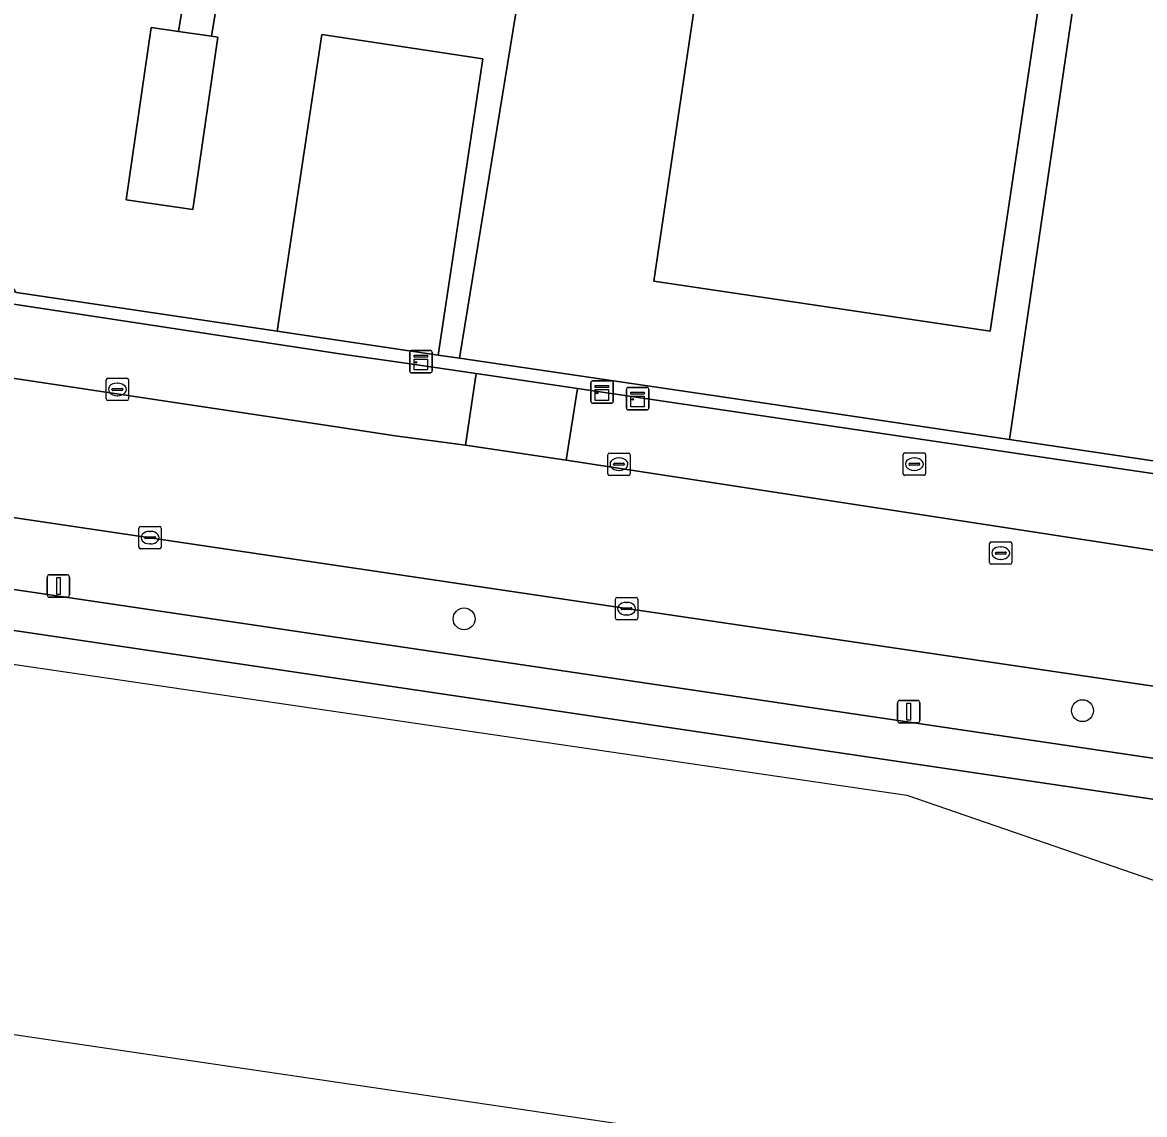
# Model space of a CAD drawing. Extents: x 163683 to 164494, y 382709 to 383872.
# Drawn here: x 163869.6 to 163919.7, y 382746.2 to 382795 of the extents above; entities that cross this region are included whole.
import ezdxf

# ---------------------------------------------------------------- set-up
doc = ezdxf.new("R2010")
doc.units = 0
for name, color, linetype in [('IMGEO_Berm_groen', 7, 'Continuous'), ('IMGEO_Boom', 7, 'Continuous'), ('IMGEO_Brandkraan', 7, 'Continuous'), ('IMGEO_Erf', 7, 'Continuous'), ('IMGEO_Fietspad_open', 7, 'Continuous'), ('IMGEO_Groenvoorziening', 7, 'Continuous'), ('IMGEO_Hek', 7, 'Continuous'), ('IMGEO_Kast', 7, 'Continuous'), ('IMGEO_Kolk', 7, 'Continuous'), ('IMGEO_Lichtmast', 7, 'Continuous'), ('IMGEO_Pand', 7, 'Continuous'), ('IMGEO_Parkeervlak_open', 7, 'Continuous'), ('IMGEO_Rijbaan_lokaal_open', 7, 'Continuous'), ('IMGEO_Rioolput', 7, 'Continuous'), ('IMGEO_Voetpad_open', 7, 'Continuous'), ('IMGEO_Waterloop', 7, 'Continuous')]:
    doc.layers.add(name, color=color, linetype=linetype)

msp = doc.modelspace()

# ---------------------------------------------------------------- linework, layer by layer
at = {"layer": 'IMGEO_Berm_groen'}
msp.add_lwpolyline([(163896.602, 382768.793), (163796.603, 382783.629), (163796.309, 382783.673), (163795.778, 382783.493), (163792.502, 382781.012), (163798.246, 382780.157), (163943.926, 382758.588), (163989.347, 382751.871), (164023.68, 382746.794), (164024.219, 382749.984), (163989.94, 382755.037)], close=True, dxfattribs=at)
at = {"layer": 'IMGEO_Boom'}
for centre in [(163889.343, 382768.335), (163916.97, 382764.233)]:
    msp.add_circle(centre, 0.489, dxfattribs=at)
at = {"layer": 'IMGEO_Brandkraan'}
for p, q in [((163908.958, 382774.822), (163908.958, 382775.674)), ((163909.033, 382775.748), (163909.885, 382775.748)), ((163909.446, 382775.528), (163909.471, 382775.528)), ((163909.959, 382775.674), (163909.959, 382774.822)), ((163909.217, 382775.242), (163909.217, 382775.254)), ((163909.655, 382775.205), (163909.257, 382775.205)), ((163909.26, 382775.291), (163909.658, 382775.291)), ((163909.469, 382774.968), (163909.444, 382774.968)), ((163909.701, 382775.254), (163909.701, 382775.242)), ((163909.885, 382774.748), (163909.033, 382774.748))]:
    msp.add_line(p, q, dxfattribs=at)
for points in [[(163908.958, 382774.822), (163908.958, 382775.674)], [(163909.033, 382775.748), (163909.885, 382775.748)], [(163909.959, 382775.674), (163909.959, 382774.822)], [(163909.885, 382774.748), (163909.033, 382774.748)]]:
    msp.add_lwpolyline(points, dxfattribs=at)
for centre, radius, start, end in [((163909.035, 382775.672), 0.0765, 91.552, 178.448), ((163909.035, 382775.672), 0.0765, 91.552, 178.448), ((163909.883, 382775.672), 0.0765, 1.552, 88.448), ((163909.883, 382775.672), 0.0765, 1.552, 88.448), ((163909.035, 382774.824), 0.0765, 181.552, 268.448), ((163909.035, 382774.824), 0.0765, 181.552, 268.448), ((163909.257, 382775.251), 0.0403, 85.8775, 175.7526), ((163909.254, 382775.241), 0.0366, 178.938, 274.7102), ((163909.658, 382775.248), 0.043, 264.8664, 352.4533), ((163909.662, 382775.253), 0.0386, 1.7309, 96.639), ((163909.883, 382774.824), 0.0765, 271.552, 358.448), ((163909.883, 382774.824), 0.0765, 271.552, 358.448)]:
    msp.add_arc(centre, radius, start, end, dxfattribs=at)
for centre, major_axis, ratio, start_param, end_param in [((163909.445, 382775.248), (-0.387, 0.002), 0.722429, 4.712389, 7.853982), ((163909.47, 382775.248), (-0.39, 0.002), 0.717154, 1.570796, 4.712389)]:
    msp.add_ellipse(centre, major_axis=major_axis, ratio=ratio, start_param=start_param, end_param=end_param, dxfattribs=at)
at = {"layer": 'IMGEO_Erf'}
for points in [[(163918.686, 382810.28), (163894.668, 382813.909), (163894.45, 382812.566), (163893.451, 382806.44), (163889.139, 382779.987), (163900.866, 382778.248), (163913.716, 382776.342), (163916.434, 382794.901), (163917.44, 382801.77)], [(163916.404, 382805.127), (163912.85, 382781.19), (163897.815, 382783.422), (163901.369, 382807.36)], [(163890.177, 382793.361), (163882.983, 382794.441), (163880.993, 382781.186), (163888.189, 382780.121)]]:
    msp.add_lwpolyline(points, close=True, dxfattribs=at)
at = {"layer": 'IMGEO_Fietspad_open'}
msp.add_lwpolyline([(164145.373, 382728.607), (164025.491, 382746.53), (164025.95, 382749.729), (164024.219, 382749.984), (164023.68, 382746.794), (163989.347, 382751.871), (163943.926, 382758.588), (163798.246, 382780.157), (163792.502, 382781.012), (163764.154, 382785.228), (163700.855, 382794.642), (163698.697, 382794.967), (163698.458, 382793.117), (163700.774, 382792.768), (163796.75, 382778.554), (163938.698, 382757.534), (163989.012, 382750.084), (164063.389, 382739.07), (164145.608, 382726.742)], dxfattribs=at)
at = {"layer": 'IMGEO_Groenvoorziening'}
for points in [[(163817.88, 382794.981), (163821.21, 382819.312), (163821.7, 382823.151), (163827.45, 382868.204), (163843.724, 382865.941), (163843.665, 382865.178), (163899.608, 382856.734), (163894.668, 382813.909), (163918.686, 382810.28), (163917.44, 382801.77), (163916.434, 382794.901), (163913.716, 382776.342), (163963.219, 382769), (163969.79, 382773.129), (163963.925, 382773.95), (163946.018, 382776.6), (163945.795, 382775.095), (163943.155, 382775.495), (163938.215, 382776.242), (163938.417, 382777.605), (163940.289, 382790.255)], [(163869.354, 382782.911), (163880.993, 382781.186), (163882.983, 382794.441), (163890.177, 382793.361), (163888.189, 382780.121), (163889.139, 382779.987), (163893.451, 382806.44), (163880.38, 382808.36), (163878.064, 382794.36), (163878.347, 382794.319), (163877.225, 382786.62), (163874.245, 382787.054), (163875.368, 382794.753), (163876.579, 382794.577), (163878.896, 382808.578), (163862.863, 382810.934)], [(163685.611, 382793.195), (163698.229, 382791.347), (163795.709, 382777.072), (163909.128, 382760.464), (163937.689, 382750.615), (163937.736, 382750.939), (163938.698, 382757.534), (163796.75, 382778.554), (163700.774, 382792.768), (163698.458, 382793.117), (163685.894, 382795.009), (163685.611, 382793.195)]]:
    msp.add_lwpolyline(points, dxfattribs=at)
msp.add_lwpolyline([(163869.354, 382782.911), (163857.497, 382784.438), (163857.483, 382784.154), (163863.415, 382783.269), (163863.948, 382783.189), (163865.108, 382783.013), (163883.792, 382780.174), (163886.728, 382779.765), (163889.883, 382779.297), (163894.416, 382778.633), (163962.523, 382768.563), (163963.219, 382769), (163913.716, 382776.342), (163900.866, 382778.248), (163889.139, 382779.987), (163888.189, 382780.121), (163880.993, 382781.186)], close=True, dxfattribs=at)
at = {"layer": 'IMGEO_Hek'}
for points in [[(163880.993, 382781.186), (163882.983, 382794.441), (163890.177, 382793.361), (163888.189, 382780.121)], [(163880.993, 382781.186), (163869.354, 382782.911), (163865.49, 382787.928)], [(163888.189, 382780.121), (163880.993, 382781.186)], [(163900.866, 382778.248), (163888.189, 382780.121)], [(163963.219, 382769), (163900.866, 382778.248)]]:
    msp.add_lwpolyline(points, dxfattribs=at)
at = {"layer": 'IMGEO_Kast'}
for p, q in [((163886.992, 382780.329), (163887.833, 382780.329)), ((163887.833, 382780.329), (163886.992, 382780.329)), ((163886.917, 382779.404), (163886.917, 382780.245)), ((163886.917, 382780.245), (163886.917, 382779.404)), ((163887.917, 382780.254), (163887.917, 382779.413)), ((163887.917, 382779.413), (163887.917, 382780.254)), ((163887.842, 382779.329), (163887.001, 382779.329)), ((163887.001, 382779.329), (163887.842, 382779.329)), ((163895.006, 382778.043), (163895.006, 382778.884)), ((163895.006, 382778.884), (163895.006, 382778.043)), ((163895.081, 382778.968), (163895.922, 382778.968)), ((163895.922, 382778.968), (163895.081, 382778.968)), ((163896.006, 382778.893), (163896.006, 382778.052)), ((163896.006, 382778.052), (163896.006, 382778.893)), ((163896.596, 382777.751), (163896.596, 382778.592)), ((163896.596, 382778.592), (163896.596, 382777.751)), ((163896.671, 382778.676), (163897.512, 382778.676)), ((163897.512, 382778.676), (163896.671, 382778.676)), ((163897.596, 382778.601), (163897.596, 382777.76)), ((163897.596, 382777.76), (163897.596, 382778.601)), ((163895.931, 382777.968), (163895.09, 382777.968)), ((163895.09, 382777.968), (163895.931, 382777.968)), ((163897.521, 382777.676), (163896.68, 382777.676)), ((163896.68, 382777.676), (163897.521, 382777.676))]:
    msp.add_line(p, q, dxfattribs=at)
for points in [[(163887.112, 382780.119), (163887.712, 382780.119), (163887.712, 382780.034), (163887.112, 382780.034), (163887.112, 382780.119)], [(163887.112, 382779.944), (163887.712, 382779.944), (163887.712, 382779.455), (163887.112, 382779.455), (163887.112, 382779.944)], [(163895.201, 382778.758), (163895.801, 382778.758), (163895.801, 382778.673), (163895.201, 382778.673), (163895.201, 382778.758)], [(163895.201, 382778.583), (163895.801, 382778.583), (163895.801, 382778.094), (163895.201, 382778.094), (163895.201, 382778.583)], [(163896.791, 382778.466), (163897.391, 382778.466), (163897.391, 382778.381), (163896.791, 382778.381), (163896.791, 382778.466)], [(163896.791, 382778.291), (163897.391, 382778.291), (163897.391, 382777.802), (163896.791, 382777.802), (163896.791, 382778.291)]]:
    msp.add_lwpolyline(points, dxfattribs=at)
for centre in [(163887.196, 382779.793), (163895.285, 382778.432), (163896.875, 382778.14)]:
    msp.add_circle(centre, 0.0377, dxfattribs=at)
for centre, start, end in [((163886.995, 382780.251), 92.4484, 184.2845), ((163886.995, 382780.251), 92.4484, 184.2845), ((163887.839, 382780.251), 2.4484, 94.2845), ((163887.839, 382780.251), 2.4484, 94.2845), ((163886.995, 382779.407), 182.4484, 274.2845), ((163886.995, 382779.407), 182.4484, 274.2845), ((163887.839, 382779.407), 272.4484, 4.2845), ((163887.839, 382779.407), 272.4484, 4.2845), ((163895.084, 382778.89), 92.4484, 184.2845), ((163895.084, 382778.89), 92.4484, 184.2845), ((163895.928, 382778.89), 2.4484, 94.2845), ((163895.928, 382778.89), 2.4484, 94.2845), ((163896.674, 382778.598), 92.4484, 184.2845), ((163896.674, 382778.598), 92.4484, 184.2845), ((163897.518, 382778.598), 2.4484, 94.2845), ((163897.518, 382778.598), 2.4484, 94.2845), ((163895.084, 382778.046), 182.4484, 274.2845), ((163895.084, 382778.046), 182.4484, 274.2845), ((163895.928, 382778.046), 272.4484, 4.2845), ((163895.928, 382778.046), 272.4484, 4.2845), ((163896.674, 382777.754), 182.4484, 274.2845), ((163896.674, 382777.754), 182.4484, 274.2845), ((163897.518, 382777.754), 272.4484, 4.2845), ((163897.518, 382777.754), 272.4484, 4.2845)]:
    msp.add_arc(centre, 0.0779, start, end, dxfattribs=at)
at = {"layer": 'IMGEO_Kolk'}
for p, q in [((163873.353, 382778.16), (163873.353, 382779.012)), ((163873.428, 382779.086), (163874.28, 382779.086)), ((163873.841, 382778.866), (163873.866, 382778.866)), ((163874.354, 382779.012), (163874.354, 382778.16)), ((163873.612, 382778.58), (163873.612, 382778.592)), ((163874.05, 382778.543), (163873.652, 382778.543)), ((163873.655, 382778.629), (163874.053, 382778.629)), ((163874.096, 382778.592), (163874.096, 382778.58)), ((163874.28, 382778.086), (163873.428, 382778.086)), ((163873.864, 382778.306), (163873.839, 382778.306)), ((163895.762, 382774.819), (163895.762, 382775.671)), ((163895.837, 382775.745), (163896.689, 382775.745)), ((163896.25, 382775.525), (163896.275, 382775.525)), ((163896.763, 382775.671), (163896.763, 382774.819)), ((163896.021, 382775.239), (163896.021, 382775.251)), ((163896.459, 382775.202), (163896.061, 382775.202)), ((163896.064, 382775.288), (163896.462, 382775.288)), ((163896.273, 382774.965), (163896.248, 382774.965)), ((163896.505, 382775.251), (163896.505, 382775.239)), ((163896.689, 382774.745), (163895.837, 382774.745)), ((163874.816, 382771.539), (163874.816, 382772.391)), ((163874.891, 382772.465), (163875.743, 382772.465)), ((163875.817, 382772.391), (163875.817, 382771.539)), ((163875.075, 382771.959), (163875.075, 382771.971)), ((163875.513, 382771.922), (163875.115, 382771.922)), ((163875.118, 382772.008), (163875.516, 382772.008)), ((163875.304, 382772.245), (163875.329, 382772.245)), ((163875.559, 382771.971), (163875.559, 382771.959)), ((163875.743, 382771.465), (163874.891, 382771.465)), ((163875.327, 382771.685), (163875.302, 382771.685)), ((163896.176, 382769.293), (163897.028, 382769.293)), ((163896.101, 382768.367), (163896.101, 382769.219)), ((163896.36, 382768.787), (163896.36, 382768.799)), ((163896.403, 382768.836), (163896.801, 382768.836)), ((163896.589, 382769.073), (163896.614, 382769.073)), ((163896.844, 382768.799), (163896.844, 382768.787)), ((163897.102, 382769.219), (163897.102, 382768.367)), ((163897.028, 382768.293), (163896.176, 382768.293)), ((163896.798, 382768.75), (163896.4, 382768.75)), ((163896.612, 382768.513), (163896.587, 382768.513))]:
    msp.add_line(p, q, dxfattribs=at)
for points in [[(163873.353, 382778.16), (163873.353, 382779.012)], [(163873.428, 382779.086), (163874.28, 382779.086)], [(163874.354, 382779.012), (163874.354, 382778.16)], [(163874.28, 382778.086), (163873.428, 382778.086)], [(163895.762, 382774.819), (163895.762, 382775.671)], [(163895.837, 382775.745), (163896.689, 382775.745)], [(163896.763, 382775.671), (163896.763, 382774.819)], [(163896.689, 382774.745), (163895.837, 382774.745)], [(163874.816, 382771.539), (163874.816, 382772.391)], [(163874.891, 382772.465), (163875.743, 382772.465)], [(163875.817, 382772.391), (163875.817, 382771.539)], [(163875.743, 382771.465), (163874.891, 382771.465)], [(163896.176, 382769.293), (163897.028, 382769.293)], [(163896.101, 382768.367), (163896.101, 382769.219)], [(163897.102, 382769.219), (163897.102, 382768.367)], [(163897.028, 382768.293), (163896.176, 382768.293)]]:
    msp.add_lwpolyline(points, dxfattribs=at)
for centre, radius, start, end in [((163873.43, 382779.01), 0.0765, 91.552, 178.448), ((163873.43, 382779.01), 0.0765, 91.552, 178.448), ((163874.278, 382779.01), 0.0765, 1.552, 88.448), ((163874.278, 382779.01), 0.0765, 1.552, 88.448), ((163873.652, 382778.589), 0.0403, 85.8775, 175.7526), ((163873.649, 382778.579), 0.0366, 178.938, 274.7102), ((163874.053, 382778.586), 0.043, 264.8664, 352.4533), ((163874.057, 382778.591), 0.0386, 1.7309, 96.639), ((163873.43, 382778.162), 0.0765, 181.552, 268.448), ((163873.43, 382778.162), 0.0765, 181.552, 268.448), ((163874.278, 382778.162), 0.0765, 271.552, 358.448), ((163874.278, 382778.162), 0.0765, 271.552, 358.448), ((163895.839, 382775.669), 0.0765, 91.552, 178.448), ((163895.839, 382775.669), 0.0765, 91.552, 178.448), ((163896.687, 382775.669), 0.0765, 1.552, 88.448), ((163896.687, 382775.669), 0.0765, 1.552, 88.448), ((163895.839, 382774.821), 0.0765, 181.552, 268.448), ((163895.839, 382774.821), 0.0765, 181.552, 268.448), ((163896.061, 382775.248), 0.0403, 85.8775, 175.7526), ((163896.058, 382775.238), 0.0366, 178.938, 274.7102), ((163896.462, 382775.245), 0.043, 264.8664, 352.4533), ((163896.466, 382775.25), 0.0386, 1.7309, 96.639), ((163896.687, 382774.821), 0.0765, 271.552, 358.448), ((163896.687, 382774.821), 0.0765, 271.552, 358.448), ((163874.893, 382772.389), 0.0765, 91.552, 178.448), ((163874.893, 382772.389), 0.0765, 91.552, 178.448), ((163875.741, 382772.389), 0.0765, 1.552, 88.448), ((163875.741, 382772.389), 0.0765, 1.552, 88.448), ((163875.115, 382771.968), 0.0403, 85.8775, 175.7526), ((163875.112, 382771.958), 0.0366, 178.938, 274.7102), ((163875.516, 382771.965), 0.043, 264.8664, 352.4533), ((163875.52, 382771.97), 0.0386, 1.7309, 96.639), ((163874.893, 382771.541), 0.0765, 181.552, 268.448), ((163874.893, 382771.541), 0.0765, 181.552, 268.448), ((163875.741, 382771.541), 0.0765, 271.552, 358.448), ((163875.741, 382771.541), 0.0765, 271.552, 358.448), ((163896.178, 382769.217), 0.0765, 91.552, 178.448), ((163896.178, 382769.217), 0.0765, 91.552, 178.448), ((163897.026, 382769.217), 0.0765, 1.552, 88.448), ((163897.026, 382769.217), 0.0765, 1.552, 88.448), ((163896.4, 382768.796), 0.0403, 85.8775, 175.7526), ((163896.397, 382768.786), 0.0366, 178.938, 274.7102), ((163896.801, 382768.793), 0.043, 264.8664, 352.4533), ((163896.805, 382768.798), 0.0386, 1.7309, 96.639), ((163896.178, 382768.369), 0.0765, 181.552, 268.448), ((163896.178, 382768.369), 0.0765, 181.552, 268.448), ((163897.026, 382768.369), 0.0765, 271.552, 358.448), ((163897.026, 382768.369), 0.0765, 271.552, 358.448)]:
    msp.add_arc(centre, radius, start, end, dxfattribs=at)
for centre, major_axis, ratio, start_param, end_param in [((163873.84, 382778.586), (-0.387, 0.002), 0.722429, 4.712389, 7.853982), ((163873.865, 382778.586), (-0.39, 0.002), 0.717154, 1.570796, 4.712389), ((163896.249, 382775.245), (-0.387, 0.002), 0.722429, 4.712389, 7.853982), ((163896.274, 382775.245), (-0.39, 0.002), 0.717154, 1.570796, 4.712389), ((163875.303, 382771.965), (-0.387, 0.002), 0.722429, 4.712389, 7.853982), ((163875.328, 382771.965), (-0.39, 0.002), 0.717154, 1.570796, 4.712389), ((163896.588, 382768.793), (-0.387, 0.002), 0.722429, 4.712389, 7.853982), ((163896.613, 382768.793), (-0.39, 0.002), 0.717154, 1.570796, 4.712389)]:
    msp.add_ellipse(centre, major_axis=major_axis, ratio=ratio, start_param=start_param, end_param=end_param, dxfattribs=at)
at = {"layer": 'IMGEO_Lichtmast'}
for p, q in [((163870.824, 382770.304), (163871.614, 382770.304)), ((163871.614, 382770.304), (163870.824, 382770.304)), ((163870.724, 382769.404), (163870.724, 382770.204)), ((163870.724, 382770.204), (163870.724, 382769.404)), ((163871.714, 382770.204), (163871.714, 382769.404)), ((163871.714, 382769.404), (163871.714, 382770.204)), ((163871.614, 382769.304), (163870.824, 382769.304)), ((163870.824, 382769.304), (163871.614, 382769.304)), ((163908.709, 382763.79), (163908.709, 382764.59)), ((163908.709, 382764.59), (163908.709, 382763.79)), ((163908.809, 382764.69), (163909.599, 382764.69)), ((163909.599, 382764.69), (163908.809, 382764.69)), ((163909.699, 382764.59), (163909.699, 382763.79)), ((163909.699, 382763.79), (163909.699, 382764.59)), ((163909.599, 382763.69), (163908.809, 382763.69)), ((163908.809, 382763.69), (163909.599, 382763.69))]:
    msp.add_line(p, q, dxfattribs=at)
for points in [[(163871.144, 382770.179), (163871.294, 382770.179), (163871.294, 382769.429), (163871.144, 382769.429), (163871.144, 382770.179)], [(163909.129, 382764.565), (163909.279, 382764.565), (163909.279, 382763.815), (163909.129, 382763.815), (163909.129, 382764.565)]]:
    msp.add_lwpolyline(points, dxfattribs=at)
for centre, start, end in [((163870.824, 382770.204), 90, 180), ((163870.824, 382770.204), 90, 180), ((163871.614, 382770.204), 0, 90), ((163871.614, 382770.204), 360, 90), ((163870.824, 382769.404), 180, 270), ((163870.824, 382769.404), 180, 270), ((163871.614, 382769.404), 270, 0), ((163871.614, 382769.404), 270, 0), ((163908.809, 382764.59), 90, 180), ((163908.809, 382764.59), 90, 180), ((163909.599, 382764.59), 0, 90), ((163909.599, 382764.59), 360, 90), ((163908.809, 382763.79), 180, 270), ((163908.809, 382763.79), 180, 270), ((163909.599, 382763.79), 270, 0), ((163909.599, 382763.79), 270, 0)]:
    msp.add_arc(centre, 0.1, start, end, dxfattribs=at)
at = {"layer": 'IMGEO_Pand'}
for points in [[(163916.404, 382805.127), (163901.369, 382807.36), (163897.815, 382783.422), (163912.85, 382781.19)], [(163878.347, 382794.319), (163878.064, 382794.36), (163876.579, 382794.577), (163875.368, 382794.753), (163874.245, 382787.054), (163877.225, 382786.62)]]:
    msp.add_lwpolyline(points, close=True, dxfattribs=at)
at = {"layer": 'IMGEO_Parkeervlak_open'}
for points in [[(163857.483, 382784.154), (163857.497, 382784.438), (163822.382, 382789.566), (163822.345, 382789.326), (163821.846, 382786.109), (163821.851, 382786.108), (163862.953, 382780.02), (163863.459, 382779.945), (163864.598, 382779.774), (163883.343, 382776.965), (163886.259, 382776.517), (163889.407, 382776.093), (163889.883, 382779.297), (163886.728, 382779.765), (163883.792, 382780.174), (163865.108, 382783.013), (163863.948, 382783.189), (163863.415, 382783.269)], [(163894.416, 382778.633), (163893.9, 382775.421), (163921.831, 382771.13), (163962.989, 382765.24), (163963.435, 382768.428), (163962.523, 382768.563)]]:
    msp.add_lwpolyline(points, close=True, dxfattribs=at)
at = {"layer": 'IMGEO_Rijbaan_lokaal_open'}
for points in [[(163991.692, 382760.99), (163974.684, 382763.482), (163962.989, 382765.24), (163921.831, 382771.13), (163893.9, 382775.421), (163889.407, 382776.093), (163886.259, 382776.517), (163883.343, 382776.965), (163864.598, 382779.774), (163863.459, 382779.945), (163862.953, 382780.02), (163821.851, 382786.108), (163821.846, 382786.109), (163816.848, 382786.828)], [(163796.603, 382783.629), (163896.602, 382768.793), (163989.94, 382755.037)]]:
    msp.add_lwpolyline(points, dxfattribs=at)
at = {"layer": 'IMGEO_Rioolput'}
for p, q in [((163912.819, 382770.848), (163912.819, 382771.7)), ((163912.894, 382771.774), (163913.746, 382771.774)), ((163913.121, 382771.317), (163913.519, 382771.317)), ((163913.307, 382771.554), (163913.332, 382771.554)), ((163913.82, 382771.7), (163913.82, 382770.848)), ((163913.078, 382771.268), (163913.078, 382771.28)), ((163913.516, 382771.231), (163913.118, 382771.231)), ((163913.33, 382770.994), (163913.305, 382770.994)), ((163913.562, 382771.28), (163913.562, 382771.268)), ((163913.746, 382770.774), (163912.894, 382770.774))]:
    msp.add_line(p, q, dxfattribs=at)
for points in [[(163912.819, 382770.848), (163912.819, 382771.7)], [(163912.894, 382771.774), (163913.746, 382771.774)], [(163913.82, 382771.7), (163913.82, 382770.848)], [(163913.746, 382770.774), (163912.894, 382770.774)]]:
    msp.add_lwpolyline(points, dxfattribs=at)
for centre, radius, start, end in [((163912.896, 382771.698), 0.0765, 91.552, 178.448), ((163912.896, 382771.698), 0.0765, 91.552, 178.448), ((163913.118, 382771.277), 0.0403, 85.8775, 175.7526), ((163913.523, 382771.279), 0.0386, 1.7309, 96.639), ((163913.744, 382771.698), 0.0765, 1.552, 88.448), ((163913.744, 382771.698), 0.0765, 1.552, 88.448), ((163912.896, 382770.85), 0.0765, 181.552, 268.448), ((163912.896, 382770.85), 0.0765, 181.552, 268.448), ((163913.115, 382771.267), 0.0366, 178.938, 274.7102), ((163913.519, 382771.274), 0.043, 264.8664, 352.4533), ((163913.744, 382770.85), 0.0765, 271.552, 358.448), ((163913.744, 382770.85), 0.0765, 271.552, 358.448)]:
    msp.add_arc(centre, radius, start, end, dxfattribs=at)
for centre, major_axis, ratio, start_param, end_param in [((163913.306, 382771.274), (-0.387, 0.002), 0.722429, 4.712389, 7.853982), ((163913.331, 382771.274), (-0.39, 0.002), 0.717154, 1.570796, 4.712389)]:
    msp.add_ellipse(centre, major_axis=major_axis, ratio=ratio, start_param=start_param, end_param=end_param, dxfattribs=at)
at = {"layer": 'IMGEO_Voetpad_open'}
for points in [[(163880.38, 382808.36), (163878.896, 382808.578), (163876.579, 382794.577), (163878.064, 382794.36)], [(163894.416, 382778.633), (163889.883, 382779.297), (163889.407, 382776.093), (163893.9, 382775.421)]]:
    msp.add_lwpolyline(points, close=True, dxfattribs=at)
at = {"layer": 'IMGEO_Waterloop'}
msp.add_lwpolyline([(164149.515, 382719.205), (164147.904, 382708.691), (163683.113, 382777.184), (163685.611, 382793.195), (163698.229, 382791.347), (163795.709, 382777.072), (163909.128, 382760.464), (163937.689, 382750.615), (163937.736, 382750.939), (163944.09, 382750), (163987.789, 382743.543), (164000, 382741.738), (164149.515, 382719.205)], dxfattribs=at)

doc.saveas('drawing.dxf')
